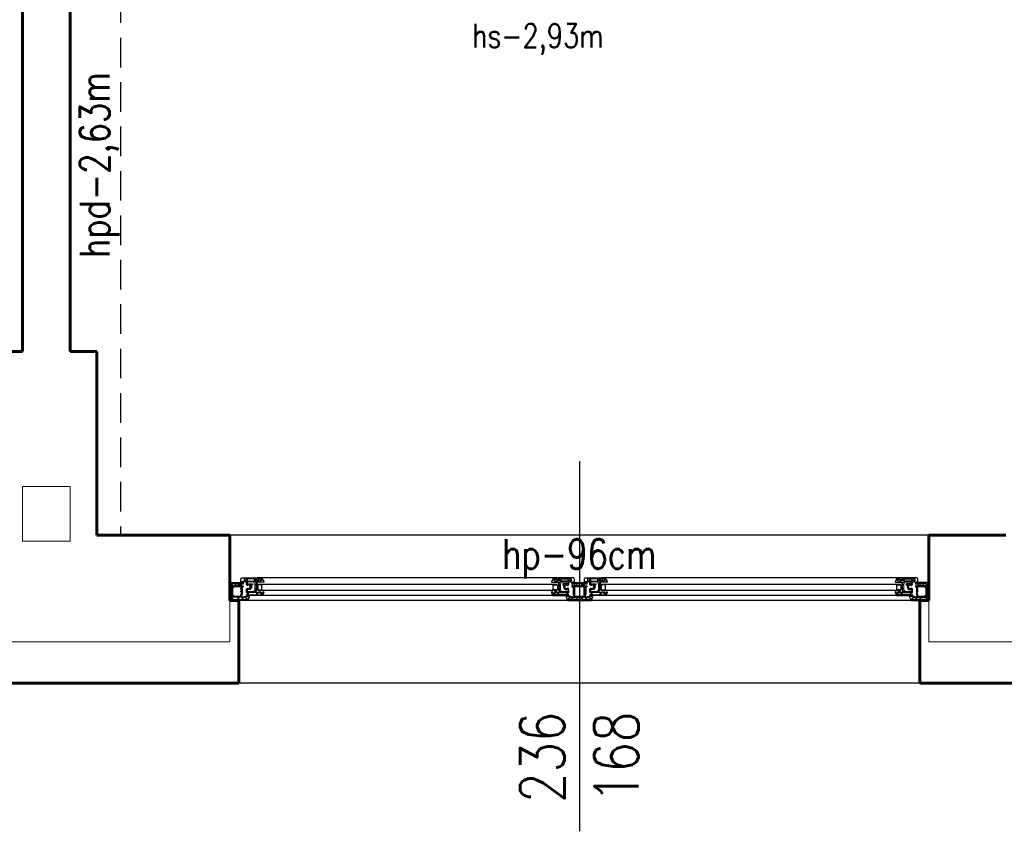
# Model space of a CAD drawing. Header units: millimetres. Extents: x 126553 to 403692, y -95821 to 38049.
# Tile 601 of 656: x 340423 to 340755, y 5943 to 6217. Entities that reach past the tile are written whole.
import ezdxf

# ---------------------------------------------------------------- set-up
doc = ezdxf.new("R2010")
doc.units = ezdxf.units.MM
doc.linetypes.add('DASHED', pattern=[15, 10, -5])
for name, color, linetype, lineweight in [('_(02 CIENKA)', 7, 'Continuous', 13), ('_(04 SREDNIA)', 7, 'Continuous', 25), ('_(05 SREDNIA DASHED)', 7, 'DASHED', 25), ('_(08 NAJGRUBSZA)', 7, 'Continuous', 60), ('opis pomieszczeń', 7, 'Continuous', 13)]:
    doc.layers.add(name, color=color, linetype=linetype, lineweight=lineweight)
doc.styles.add('OPIS', font='romans.shx', dxfattribs={"width": 0.8})

# ---------------------------------------------------------------- blocks, each defined once
blk = doc.blocks.new('A$C26E57F26')
for p, q in [((6.000000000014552, 0), (113.9999999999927, 0)), ((122.0000000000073, 0), (229.9999999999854, -6.821210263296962e-13)), ((10.93402366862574, -1.599999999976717), (109.0659763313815, -1.599999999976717)), ((126.9340236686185, -1.599999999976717), (225.0659763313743, -1.599999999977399)), ((9.399999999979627, -7.599999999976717), (110.6000000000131, -7.599999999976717)), ((125.3999999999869, -7.599999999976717), (226.6000000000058, -7.599999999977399))]:
    blk.add_line(p, q)
for points in [[(0, 0), (0, -0.5), (0.25, -0.5), (0.25, -0.2999999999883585), (0.6500000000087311, -0.3000000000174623), (0.6499999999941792, -1), (0.2500000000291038, -0.8999999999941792), (0, -0.8999999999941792), (0, -1.399999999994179), (0.25, -1.399999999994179), (0.25, -1.209232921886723), (0.6500000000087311, -1.309232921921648), (0.6500000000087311, -4.690767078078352), (0.25, -4.790767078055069), (0.25, -4.599999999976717), (0, -4.599999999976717), (0, -5.099999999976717), (0.2500000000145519, -5.099999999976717), (0.6500000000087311, -5), (0.6499999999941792, -5.699999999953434), (0.25, -5.699999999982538), (0.25, -5.5), (0, -5.5), (0, -6), (4.5, -6), (4.5, -5.5), (4.25, -5.5), (4.25, -5.699999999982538), (3.75, -5.699999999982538), (3.75, -4.899999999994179, -0.4142135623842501), (3.850000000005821, -4.799999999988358), (3.999999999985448, -4.799999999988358), (4.25, -4.949999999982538), (4.5, -4.949999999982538), (4.5, -4.549999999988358), (4.150000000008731, -4.550000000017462), (4.149999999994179, -2.040983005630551), (3.900000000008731, -1.540983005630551, -0.6943257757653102), (4.822526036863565, -1.299999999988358), (6.465976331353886, -1.299999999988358), (6.465976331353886, -1.049999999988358), (6.000000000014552, 0), (0, 0)], [(236, 0), (236, -0.5), (235.75, -0.5), (235.75, -0.2999999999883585), (235.3499999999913, -0.3000000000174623), (235.3500000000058, -1), (235.7499999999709, -0.8999999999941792), (236, -0.8999999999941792), (236, -1.399999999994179), (235.75, -1.399999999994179), (235.75, -1.209232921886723), (235.3499999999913, -1.309232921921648), (235.3499999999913, -4.690767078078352), (235.75, -4.790767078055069), (235.75, -4.599999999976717), (236, -4.599999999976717), (236, -5.099999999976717), (235.7499999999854, -5.099999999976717), (235.3499999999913, -5), (235.3500000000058, -5.699999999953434), (235.75, -5.699999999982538), (235.75, -5.5), (236, -5.5), (236, -6), (231.5, -6), (231.5, -5.5), (231.75, -5.5), (231.75, -5.699999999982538), (232.25, -5.699999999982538), (232.25, -4.899999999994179, 0.4142135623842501), (232.1499999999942, -4.799999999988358), (232.0000000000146, -4.799999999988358), (231.75, -4.949999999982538), (231.5, -4.949999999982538), (231.5, -4.549999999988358), (231.8499999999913, -4.550000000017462), (231.8500000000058, -2.040983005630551), (232.0999999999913, -1.540983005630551, 0.6943257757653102), (231.1774739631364, -1.299999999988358), (229.5340236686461, -1.299999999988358), (229.5340236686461, -1.049999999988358), (229.9999999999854, 0), (236, 0)], [(0.9000000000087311, -4.699999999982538), (0.9000000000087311, -1.299999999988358), (3.69999999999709, -1.299999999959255), (3.69999999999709, -1.699999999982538), (3.750000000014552, -1.799999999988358), (3.700000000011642, -1.799999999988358), (3.700000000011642, -2.000000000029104), (3.849999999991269, -2), (3.900000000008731, -2.099999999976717), (3.900000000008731, -2.849999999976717), (3.69999999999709, -2.849999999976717), (3.69999999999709, -3.049999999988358), (3.900000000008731, -3.049999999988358), (3.900000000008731, -3.449999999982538), (3.69999999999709, -3.449999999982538), (3.69999999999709, -3.649999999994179), (3.900000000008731, -3.650000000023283), (3.900000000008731, -4.049999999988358), (3.69999999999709, -4.049999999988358), (3.69999999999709, -4.25), (3.899999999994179, -4.25), (3.900000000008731, -4.549999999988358, 0.3393928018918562), (3.620871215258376, -4.699999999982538), (0.9000000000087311, -4.699999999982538)], [(3.00155644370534, -1.100000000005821), (2.901556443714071, -0.2999999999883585), (4.110895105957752, -0.2999999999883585), (4.188247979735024, -0.9188229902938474, -0.6395021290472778), (3.897480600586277, -1.099999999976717), (3.00155644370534, -1.100000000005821)], [(5.549999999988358, -1.600000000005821), (5.549999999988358, -1.899999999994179), (5.949999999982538, -1.899999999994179), (5.949999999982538, -2.600000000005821), (5.549999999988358, -2.600000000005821), (5.549999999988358, -3.899999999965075), (5.799999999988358, -3.899999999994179), (5.799999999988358, -4.149999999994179), (6.049999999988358, -4.149999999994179), (6.049999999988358, -3.899999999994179), (6.75, -3.899999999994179, -0.4142135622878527), (6.850000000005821, -3.999999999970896), (6.850000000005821, -4.25), (6.75, -4.25), (6.75, -4.449999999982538), (6.850000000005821, -4.5), (6.850000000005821, -4.699999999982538), (6.75, -4.75), (6.75, -4.949999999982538), (6.850000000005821, -4.949999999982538), (6.850000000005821, -5.299999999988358), (6.049999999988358, -5.299999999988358), (6.049999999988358, -5.049999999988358), (5.799999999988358, -5.049999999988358), (5.799999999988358, -5.299999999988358), (5.549999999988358, -5.299999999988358), (5.549999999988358, -6.299999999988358), (3.699999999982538, -6.299999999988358), (3.699999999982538, -7.099999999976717, 0.414213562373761), (4.199999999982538, -7.599999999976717), (9.39999999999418, -7.599999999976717), (9.39999999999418, -7.5), (10.69999999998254, -7.5), (11.39999999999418, -6.350000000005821), (11.39999999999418, -6.100000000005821), (9.049999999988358, -6.100000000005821), (9.049999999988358, -3.640983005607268), (8.799999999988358, -3.140983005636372, -0.6943257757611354), (9.722526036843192, -2.899999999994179), (10.42818394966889, -2.899999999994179), (10.42818394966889, -2.649999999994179, -0.4142135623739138), (10.67818394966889, -2.399999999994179), (11.00344815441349, -2.399999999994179), (11.07001620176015, -2.549999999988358), (11.07001620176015, -2.900000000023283), (11.39999999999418, -2.899999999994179), (11.39999999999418, -2.650000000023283), (10.93402366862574, -1.599999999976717), (5.549999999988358, -1.600000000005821)], [(4.38554476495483, -0.884745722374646), (4.312451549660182, -0.2999999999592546), (5.84753099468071, -0.2999999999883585), (5.95847774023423, -0.5499999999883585), (5.74416028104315, -0.5499999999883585, 0.4142135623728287), (5.24416028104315, -1.049999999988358), (4.861223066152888, -1.049999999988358, 0.1837990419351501), (4.38554476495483, -0.884745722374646)], [(8.659113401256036, -2.899999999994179, 0.1439330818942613), (8.60000000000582, -3.299999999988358), (8.799999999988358, -3.699999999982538), (8.799999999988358, -3.899999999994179), (8.60000000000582, -3.899999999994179), (8.60000000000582, -4.099999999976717), (8.799999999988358, -4.099999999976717), (8.799999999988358, -4.799999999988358), (8.60000000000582, -4.799999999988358), (8.60000000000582, -5), (8.799999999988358, -5), (8.799999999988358, -5.299999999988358), (8.60000000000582, -5.299999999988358), (8.60000000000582, -5.5), (8.799999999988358, -5.5), (8.799999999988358, -6.08158997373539, 0.09816449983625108), (8.371456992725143, -6.299999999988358), (5.799999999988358, -6.299999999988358), (5.799999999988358, -5.549999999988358), (7.600000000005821, -5.549999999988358), (7.600000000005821, -5.299999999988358), (7.100000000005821, -5.299999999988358), (7.100000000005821, -4.949999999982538), (7.350000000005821, -4.899999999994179), (7.350000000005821, -4.699999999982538), (7.100000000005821, -4.699999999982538), (7.100000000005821, -4.5), (7.350000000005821, -4.5), (7.350000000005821, -4.299999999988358), (7.100000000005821, -4.25), (7.100000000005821, -4, 0.414213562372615), (6.75, -3.649999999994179), (5.799999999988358, -3.649999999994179), (5.799999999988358, -2.899999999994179), (8.659113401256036, -2.899999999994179, 0.1439330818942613)], [(6.199999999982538, -1.899999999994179), (9.010895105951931, -1.900000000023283), (9.088247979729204, -2.518822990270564, 0.1227813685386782), (8.797480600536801, -2.699999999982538), (6.199999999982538, -2.699999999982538), (6.199999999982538, -1.899999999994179)], [(9.212451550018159, -1.899999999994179), (10.7815546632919, -1.899999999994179), (10.89250140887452, -2.149999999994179), (10.67818394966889, -2.149999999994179, 0.4142135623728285), (10.17818394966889, -2.649999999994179), (9.76122306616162, -2.649999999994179, 0.183799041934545), (9.285544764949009, -2.484745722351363), (9.212451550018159, -1.899999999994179)], [(114.4500000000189, -1.600000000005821), (114.4500000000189, -1.899999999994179), (114.0500000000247, -1.899999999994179), (114.0500000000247, -2.600000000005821), (114.4500000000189, -2.600000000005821), (114.4500000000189, -3.899999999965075), (114.2000000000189, -3.899999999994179), (114.2000000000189, -4.149999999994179), (113.9500000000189, -4.149999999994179), (113.9500000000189, -3.899999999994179), (113.2500000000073, -3.899999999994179, 0.4142135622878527), (113.1500000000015, -3.999999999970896), (113.1500000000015, -4.25), (113.2500000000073, -4.25), (113.2500000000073, -4.449999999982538), (113.1500000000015, -4.5), (113.1500000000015, -4.699999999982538), (113.2500000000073, -4.75), (113.2500000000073, -4.949999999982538), (113.1500000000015, -4.949999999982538), (113.1500000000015, -5.299999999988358), (113.9500000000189, -5.299999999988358), (113.9500000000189, -5.049999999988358), (114.2000000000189, -5.049999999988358), (114.2000000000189, -5.299999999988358), (114.4500000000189, -5.299999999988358), (114.4500000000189, -6.299999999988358), (116.3000000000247, -6.299999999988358), (116.3000000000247, -7.099999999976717, -0.414213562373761), (115.8000000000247, -7.599999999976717), (110.6000000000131, -7.599999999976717), (110.6000000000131, -7.5), (109.3000000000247, -7.5), (108.6000000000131, -6.350000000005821), (108.6000000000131, -6.100000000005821), (110.9500000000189, -6.100000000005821), (110.9500000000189, -3.640983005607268), (111.2000000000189, -3.140983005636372, 0.6943257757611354), (110.2774739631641, -2.899999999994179), (109.5718160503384, -2.899999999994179), (109.5718160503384, -2.649999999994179, 0.4142135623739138), (109.3218160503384, -2.399999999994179), (108.9965518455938, -2.399999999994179), (108.9299837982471, -2.549999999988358), (108.9299837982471, -2.900000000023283), (108.6000000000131, -2.899999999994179), (108.6000000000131, -2.650000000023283), (109.0659763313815, -1.599999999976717), (114.4500000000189, -1.600000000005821)], [(110.7875484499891, -1.899999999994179), (109.2184453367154, -1.899999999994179), (109.1074985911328, -2.149999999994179), (109.3218160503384, -2.149999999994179, -0.4142135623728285), (109.8218160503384, -2.649999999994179), (110.2387769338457, -2.649999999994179, -0.183799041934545), (110.7144552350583, -2.484745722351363), (110.7875484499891, -1.899999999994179)], [(113.8000000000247, -1.899999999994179), (110.9891048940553, -1.900000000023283), (110.9117520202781, -2.518822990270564, -0.1227813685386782), (111.2025193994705, -2.699999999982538), (113.8000000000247, -2.699999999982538), (113.8000000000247, -1.899999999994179)], [(111.3408865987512, -2.899999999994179, -0.1439330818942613), (111.4000000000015, -3.299999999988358), (111.2000000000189, -3.699999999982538), (111.2000000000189, -3.899999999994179), (111.4000000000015, -3.899999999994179), (111.4000000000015, -4.099999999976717), (111.2000000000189, -4.099999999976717), (111.2000000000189, -4.799999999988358), (111.4000000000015, -4.799999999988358), (111.4000000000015, -5), (111.2000000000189, -5), (111.2000000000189, -5.299999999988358), (111.4000000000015, -5.299999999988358), (111.4000000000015, -5.5), (111.2000000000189, -5.5), (111.2000000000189, -6.08158997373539, -0.09816449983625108), (111.6285430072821, -6.299999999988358), (114.2000000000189, -6.299999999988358), (114.2000000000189, -5.549999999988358), (112.4000000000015, -5.549999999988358), (112.4000000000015, -5.299999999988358), (112.9000000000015, -5.299999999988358), (112.9000000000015, -4.949999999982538), (112.6500000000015, -4.899999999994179), (112.6500000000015, -4.699999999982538), (112.9000000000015, -4.699999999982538), (112.9000000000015, -4.5), (112.6500000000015, -4.5), (112.6500000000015, -4.299999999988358), (112.9000000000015, -4.25), (112.9000000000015, -4, -0.414213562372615), (113.2500000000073, -3.649999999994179), (114.2000000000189, -3.649999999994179), (114.2000000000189, -2.899999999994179), (111.3408865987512, -2.899999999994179, -0.1439330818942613)], [(115.6144552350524, -0.884745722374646), (115.6875484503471, -0.2999999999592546), (114.1524690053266, -0.2999999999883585), (114.041522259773, -0.5499999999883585), (114.2558397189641, -0.5499999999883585, -0.4142135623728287), (114.7558397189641, -1.049999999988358), (115.1387769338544, -1.049999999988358, -0.1837990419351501), (115.6144552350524, -0.884745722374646)], [(116.9984435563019, -1.100000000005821), (117.0984435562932, -0.2999999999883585), (115.8891048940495, -0.2999999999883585), (115.8117520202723, -0.9188229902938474, 0.6395021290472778), (116.102519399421, -1.099999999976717), (116.9984435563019, -1.100000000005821)], [(119.0015564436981, -1.100000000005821), (118.9015564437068, -0.2999999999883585), (120.1108951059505, -0.2999999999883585), (120.1882479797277, -0.9188229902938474, -0.6395021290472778), (119.897480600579, -1.099999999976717), (119.0015564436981, -1.100000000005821)], [(121.5499999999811, -1.600000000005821), (121.5499999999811, -1.899999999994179), (121.9499999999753, -1.899999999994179), (121.9499999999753, -2.600000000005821), (121.5499999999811, -2.600000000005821), (121.5499999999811, -3.899999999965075), (121.7999999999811, -3.899999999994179), (121.7999999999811, -4.149999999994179), (122.0499999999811, -4.149999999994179), (122.0499999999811, -3.899999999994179), (122.7499999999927, -3.899999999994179, -0.4142135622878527), (122.8499999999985, -3.999999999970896), (122.8499999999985, -4.25), (122.7499999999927, -4.25), (122.7499999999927, -4.449999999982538), (122.8499999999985, -4.5), (122.8499999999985, -4.699999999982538), (122.7499999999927, -4.75), (122.7499999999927, -4.949999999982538), (122.8499999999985, -4.949999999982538), (122.8499999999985, -5.299999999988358), (122.0499999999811, -5.299999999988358), (122.0499999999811, -5.049999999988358), (121.7999999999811, -5.049999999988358), (121.7999999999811, -5.299999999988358), (121.5499999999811, -5.299999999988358), (121.5499999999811, -6.299999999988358), (119.6999999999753, -6.299999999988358), (119.6999999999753, -7.099999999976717, 0.414213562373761), (120.1999999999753, -7.599999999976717), (125.3999999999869, -7.599999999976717), (125.3999999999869, -7.5), (126.6999999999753, -7.5), (127.3999999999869, -6.350000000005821), (127.3999999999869, -6.100000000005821), (125.0499999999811, -6.100000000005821), (125.0499999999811, -3.640983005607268), (124.7999999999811, -3.140983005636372, -0.6943257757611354), (125.7225260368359, -2.899999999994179), (126.4281839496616, -2.899999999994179), (126.4281839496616, -2.649999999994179, -0.4142135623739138), (126.6781839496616, -2.399999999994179), (127.0034481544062, -2.399999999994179), (127.0700162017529, -2.549999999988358), (127.0700162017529, -2.900000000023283), (127.3999999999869, -2.899999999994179), (127.3999999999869, -2.650000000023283), (126.9340236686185, -1.599999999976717), (121.5499999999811, -1.600000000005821)], [(120.3855447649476, -0.884745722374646), (120.3124515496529, -0.2999999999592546), (121.8475309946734, -0.2999999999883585), (121.958477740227, -0.5499999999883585), (121.7441602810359, -0.5499999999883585, 0.4142135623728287), (121.2441602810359, -1.049999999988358), (120.8612230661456, -1.049999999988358, 0.1837990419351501), (120.3855447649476, -0.884745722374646)], [(124.6591134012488, -2.899999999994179, 0.1439330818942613), (124.5999999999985, -3.299999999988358), (124.7999999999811, -3.699999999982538), (124.7999999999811, -3.899999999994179), (124.5999999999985, -3.899999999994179), (124.5999999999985, -4.099999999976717), (124.7999999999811, -4.099999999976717), (124.7999999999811, -4.799999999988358), (124.5999999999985, -4.799999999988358), (124.5999999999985, -5), (124.7999999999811, -5), (124.7999999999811, -5.299999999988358), (124.5999999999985, -5.299999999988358), (124.5999999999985, -5.5), (124.7999999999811, -5.5), (124.7999999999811, -6.08158997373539, 0.09816449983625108), (124.3714569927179, -6.299999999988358), (121.7999999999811, -6.299999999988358), (121.7999999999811, -5.549999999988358), (123.5999999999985, -5.549999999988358), (123.5999999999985, -5.299999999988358), (123.0999999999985, -5.299999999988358), (123.0999999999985, -4.949999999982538), (123.3499999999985, -4.899999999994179), (123.3499999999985, -4.699999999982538), (123.0999999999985, -4.699999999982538), (123.0999999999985, -4.5), (123.3499999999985, -4.5), (123.3499999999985, -4.299999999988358), (123.0999999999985, -4.25), (123.0999999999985, -4, 0.414213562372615), (122.7499999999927, -3.649999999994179), (121.7999999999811, -3.649999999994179), (121.7999999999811, -2.899999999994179), (124.6591134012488, -2.899999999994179, 0.1439330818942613)], [(122.1999999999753, -1.899999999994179), (125.0108951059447, -1.900000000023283), (125.0882479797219, -2.518822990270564, 0.1227813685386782), (124.7974806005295, -2.699999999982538), (122.1999999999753, -2.699999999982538), (122.1999999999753, -1.899999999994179)], [(125.2124515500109, -1.899999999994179), (126.7815546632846, -1.899999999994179), (126.8925014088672, -2.149999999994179), (126.6781839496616, -2.149999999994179, 0.4142135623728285), (126.1781839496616, -2.649999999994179), (125.7612230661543, -2.649999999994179, 0.183799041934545), (125.2855447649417, -2.484745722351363), (125.2124515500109, -1.899999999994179)], [(230.4500000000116, -1.600000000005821), (230.4500000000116, -1.899999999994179), (230.0500000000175, -1.899999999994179), (230.0500000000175, -2.600000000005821), (230.4500000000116, -2.600000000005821), (230.4500000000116, -3.899999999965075), (230.2000000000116, -3.899999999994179), (230.2000000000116, -4.149999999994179), (229.9500000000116, -4.149999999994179), (229.9500000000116, -3.899999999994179), (229.25, -3.899999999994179, 0.4142135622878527), (229.1499999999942, -3.999999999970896), (229.1499999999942, -4.25), (229.25, -4.25), (229.25, -4.449999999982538), (229.1499999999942, -4.5), (229.1499999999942, -4.699999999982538), (229.25, -4.75), (229.25, -4.949999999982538), (229.1499999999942, -4.949999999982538), (229.1499999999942, -5.299999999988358), (229.9500000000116, -5.299999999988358), (229.9500000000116, -5.049999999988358), (230.2000000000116, -5.049999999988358), (230.2000000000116, -5.299999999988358), (230.4500000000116, -5.299999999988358), (230.4500000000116, -6.299999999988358), (232.3000000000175, -6.299999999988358), (232.3000000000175, -7.099999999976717, -0.414213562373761), (231.8000000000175, -7.599999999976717), (226.6000000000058, -7.599999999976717), (226.6000000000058, -7.5), (225.3000000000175, -7.5), (224.6000000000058, -6.350000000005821), (224.6000000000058, -6.100000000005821), (226.9500000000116, -6.100000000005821), (226.9500000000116, -3.640983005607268), (227.2000000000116, -3.140983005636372, 0.6943257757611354), (226.2774739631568, -2.899999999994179), (225.5718160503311, -2.899999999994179), (225.5718160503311, -2.649999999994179, 0.4142135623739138), (225.3218160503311, -2.399999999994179), (224.9965518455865, -2.399999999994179), (224.9299837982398, -2.549999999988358), (224.9299837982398, -2.900000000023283), (224.6000000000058, -2.899999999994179), (224.6000000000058, -2.650000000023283), (225.0659763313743, -1.599999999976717), (230.4500000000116, -1.600000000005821)], [(226.7875484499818, -1.899999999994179), (225.2184453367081, -1.899999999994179), (225.1074985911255, -2.149999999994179), (225.3218160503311, -2.149999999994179, -0.4142135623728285), (225.8218160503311, -2.649999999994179), (226.2387769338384, -2.649999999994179, -0.183799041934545), (226.714455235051, -2.484745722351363), (226.7875484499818, -1.899999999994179)], [(229.8000000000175, -1.899999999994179), (226.9891048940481, -1.900000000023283), (226.9117520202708, -2.518822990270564, -0.1227813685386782), (227.2025193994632, -2.699999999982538), (229.8000000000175, -2.699999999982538), (229.8000000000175, -1.899999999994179)], [(227.340886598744, -2.899999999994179, -0.1439330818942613), (227.3999999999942, -3.299999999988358), (227.2000000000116, -3.699999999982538), (227.2000000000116, -3.899999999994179), (227.3999999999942, -3.899999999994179), (227.3999999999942, -4.099999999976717), (227.2000000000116, -4.099999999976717), (227.2000000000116, -4.799999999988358), (227.3999999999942, -4.799999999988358), (227.3999999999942, -5), (227.2000000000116, -5), (227.2000000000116, -5.299999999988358), (227.3999999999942, -5.299999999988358), (227.3999999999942, -5.5), (227.2000000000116, -5.5), (227.2000000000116, -6.08158997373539, -0.09816449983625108), (227.6285430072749, -6.299999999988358), (230.2000000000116, -6.299999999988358), (230.2000000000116, -5.549999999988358), (228.3999999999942, -5.549999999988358), (228.3999999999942, -5.299999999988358), (228.8999999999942, -5.299999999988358), (228.8999999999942, -4.949999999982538), (228.6499999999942, -4.899999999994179), (228.6499999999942, -4.699999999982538), (228.8999999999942, -4.699999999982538), (228.8999999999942, -4.5), (228.6499999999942, -4.5), (228.6499999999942, -4.299999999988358), (228.8999999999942, -4.25), (228.8999999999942, -4, -0.414213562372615), (229.25, -3.649999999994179), (230.2000000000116, -3.649999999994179), (230.2000000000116, -2.899999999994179), (227.340886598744, -2.899999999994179, -0.1439330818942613)], [(231.6144552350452, -0.884745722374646), (231.6875484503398, -0.2999999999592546), (230.1524690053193, -0.2999999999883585), (230.0415222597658, -0.5499999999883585), (230.2558397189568, -0.5499999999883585, -0.4142135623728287), (230.7558397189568, -1.049999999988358), (231.1387769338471, -1.049999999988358, -0.1837990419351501), (231.6144552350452, -0.884745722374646)], [(232.9984435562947, -1.100000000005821), (233.0984435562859, -0.2999999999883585), (231.8891048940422, -0.2999999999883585), (231.811752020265, -0.9188229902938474, 0.6395021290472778), (232.1025193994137, -1.099999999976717), (232.9984435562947, -1.100000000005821)], [(235.0999999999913, -4.699999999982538), (235.0999999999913, -1.299999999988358), (232.3000000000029, -1.299999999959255), (232.3000000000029, -1.699999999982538), (232.2499999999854, -1.799999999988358), (232.2999999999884, -1.799999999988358), (232.2999999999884, -2.000000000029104), (232.1500000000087, -2), (232.0999999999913, -2.099999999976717), (232.0999999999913, -2.849999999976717), (232.3000000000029, -2.849999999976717), (232.3000000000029, -3.049999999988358), (232.0999999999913, -3.049999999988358), (232.0999999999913, -3.449999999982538), (232.3000000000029, -3.449999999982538), (232.3000000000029, -3.649999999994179), (232.0999999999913, -3.650000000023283), (232.0999999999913, -4.049999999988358), (232.3000000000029, -4.049999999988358), (232.3000000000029, -4.25), (232.1000000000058, -4.25), (232.0999999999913, -4.549999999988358, -0.3393928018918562), (232.3791287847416, -4.699999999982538), (235.0999999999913, -4.699999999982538)], [(9.64999999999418, -6.350000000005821), (10.17818394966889, -6.350000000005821, 0.4142135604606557), (10.67266641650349, -6.849999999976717), (10.80298017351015, -6.850000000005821), (10.58993669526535, -7.199999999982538), (9.64999999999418, -7.199999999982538), (9.64999999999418, -6.350000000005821)], [(110.3500000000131, -6.350000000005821), (109.8218160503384, -6.350000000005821, -0.4142135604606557), (109.3273335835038, -6.849999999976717), (109.1970198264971, -6.850000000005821), (109.4100633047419, -7.199999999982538), (110.3500000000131, -7.199999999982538), (110.3500000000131, -6.350000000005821)], [(125.6499999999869, -6.350000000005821), (126.1781839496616, -6.350000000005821, 0.4142135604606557), (126.6726664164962, -6.849999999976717), (126.8029801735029, -6.850000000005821), (126.5899366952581, -7.199999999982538), (125.6499999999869, -7.199999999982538), (125.6499999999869, -6.350000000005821)], [(226.3500000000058, -6.350000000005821), (225.8218160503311, -6.350000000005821, -0.4142135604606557), (225.3273335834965, -6.849999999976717), (225.1970198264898, -6.850000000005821), (225.4100633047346, -7.199999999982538), (226.3500000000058, -7.199999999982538), (226.3500000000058, -6.350000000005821)]]:
    blk.add_lwpolyline(points, format="xyb", close=True)
for points in [[(120.4999999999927, -6), (115.5000000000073, -6), (115.5000000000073, -5.5), (115.7500000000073, -5.5), (115.7500000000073, -5.699999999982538), (116.2500000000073, -5.699999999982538), (116.2500000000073, -4.899999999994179, 0.4142135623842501), (116.1500000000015, -4.799999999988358), (116.0000000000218, -4.799999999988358), (115.7500000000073, -4.949999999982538), (115.5000000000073, -4.949999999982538), (115.5000000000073, -4.549999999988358), (115.8499999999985, -4.550000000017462), (115.8500000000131, -2.040983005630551), (116.0999999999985, -1.540983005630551, 0.6943257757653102), (115.1774739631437, -1.299999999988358), (113.5340236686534, -1.299999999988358), (113.5340236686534, -1.049999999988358), (113.9999999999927, 0)], [(120.4999999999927, -6), (120.4999999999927, -5.5), (120.2499999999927, -5.5), (120.2499999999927, -5.699999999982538), (119.7499999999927, -5.699999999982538), (119.7499999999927, -4.899999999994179, -0.4142135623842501), (119.8499999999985, -4.799999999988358), (119.9999999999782, -4.799999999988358), (120.2499999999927, -4.949999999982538), (120.4999999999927, -4.949999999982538), (120.4999999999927, -4.549999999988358), (120.1500000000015, -4.550000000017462), (120.1499999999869, -2.040983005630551), (119.9000000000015, -1.540983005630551, -0.6943257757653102), (120.8225260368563, -1.299999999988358), (122.4659763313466, -1.299999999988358), (122.4659763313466, -1.049999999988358), (122.0000000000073, 0)], [(116.3000000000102, -1.299999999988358), (116.3000000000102, -1.699999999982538), (116.2499999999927, -1.799999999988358), (116.2999999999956, -1.799999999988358), (116.2999999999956, -2.000000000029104), (116.150000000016, -2), (116.0999999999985, -2.099999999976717), (116.0999999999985, -2.849999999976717), (116.3000000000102, -2.849999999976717), (116.3000000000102, -3.049999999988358), (116.0999999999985, -3.049999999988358), (116.0999999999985, -3.449999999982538), (116.3000000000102, -3.449999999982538), (116.3000000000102, -3.649999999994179), (116.0999999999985, -3.650000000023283), (116.0999999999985, -4.049999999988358), (116.3000000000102, -4.049999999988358), (116.3000000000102, -4.25), (116.1000000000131, -4.25), (116.0999999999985, -4.549999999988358, -0.3393928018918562), (116.3791287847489, -4.699999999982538), (116.3791287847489, -4.699999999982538), (119.6208712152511, -4.699999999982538, -0.3393928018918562), (119.9000000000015, -4.549999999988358), (119.8999999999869, -4.25), (119.6999999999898, -4.25), (119.6999999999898, -4.049999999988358), (119.9000000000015, -4.049999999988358), (119.9000000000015, -3.650000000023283), (119.6999999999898, -3.649999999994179), (119.6999999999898, -3.449999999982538), (119.9000000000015, -3.449999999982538), (119.9000000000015, -3.049999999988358), (119.6999999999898, -3.049999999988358), (119.6999999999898, -2.849999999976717), (119.9000000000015, -2.849999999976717), (119.9000000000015, -2.099999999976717), (119.849999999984, -2), (119.7000000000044, -2.000000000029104), (119.7000000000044, -1.799999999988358), (119.7500000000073, -1.799999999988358), (119.6999999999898, -1.699999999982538), (119.6999999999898, -1.299999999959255), (116.3000000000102, -1.299999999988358)]]:
    blk.add_lwpolyline(points, format="xyb")
blk.add_lwpolyline([(122.0000000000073, 0), (113.9999999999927, 0), (113.9999999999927, 0)])
for points in [[(0.9000000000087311, -1.099999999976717), (0.8999999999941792, -0.2999999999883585), (2.700000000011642, -0.3000000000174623), (2.798461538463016, -1.099999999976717), (0.9000000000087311, -1.099999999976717)], [(117.2015384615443, -1.099999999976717), (117.3000000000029, -0.2999999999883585), (118.7000000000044, -0.3000000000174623), (118.7984615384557, -1.099999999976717), (117.2015384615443, -1.099999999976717)], [(235.0999999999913, -1.099999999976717), (235.1000000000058, -0.2999999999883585), (233.2999999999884, -0.3000000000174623), (233.201538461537, -1.099999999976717), (235.0999999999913, -1.099999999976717)], [(1.80000000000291, -5.699999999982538), (0.9000000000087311, -5.699999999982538), (0.8999999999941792, -4.899999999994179), (1.80000000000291, -4.899999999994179), (1.80000000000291, -5.699999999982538)], [(2, -4.899999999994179), (2.80000000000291, -4.899999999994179), (2.80000000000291, -5.699999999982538), (2, -5.699999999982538), (2, -4.899999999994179)], [(3, -4.899999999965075), (3.5, -4.899999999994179), (3.5, -5.699999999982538), (3, -5.699999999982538), (3, -4.899999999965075)], [(5.549999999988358, -6.549999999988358), (5.549999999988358, -7.299999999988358), (4.75, -7.299999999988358), (4.75, -6.549999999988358), (5.549999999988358, -6.549999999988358)], [(8.25, -6.5), (8.25, -7.299999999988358), (5.799999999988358, -7.299999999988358), (5.799999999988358, -6.5), (8.25, -6.5)], [(8.758876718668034, -6.500622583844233), (9.39999999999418, -6.54558886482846), (9.39999999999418, -6.87268477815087), (8.75, -6.627185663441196), (8.758876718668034, -6.500622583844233)], [(9.39999999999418, -5.199999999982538), (9.39999999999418, -3.600000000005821), (10.79999999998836, -3.600000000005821), (10.79999999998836, -5.199999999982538)], [(110.6000000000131, -5.199999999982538), (110.6000000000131, -3.600000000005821), (109.2000000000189, -3.600000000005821), (109.2000000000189, -5.199999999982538)], [(111.2411232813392, -6.500622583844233), (110.6000000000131, -6.54558886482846), (110.6000000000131, -6.87268477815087), (111.2500000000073, -6.627185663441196), (111.2411232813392, -6.500622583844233)], [(111.7500000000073, -6.5), (111.7500000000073, -7.299999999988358), (114.2000000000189, -7.299999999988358), (114.2000000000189, -6.5), (111.7500000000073, -6.5)], [(114.4500000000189, -6.549999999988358), (114.4500000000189, -7.299999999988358), (115.2500000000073, -7.299999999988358), (115.2500000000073, -6.549999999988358), (114.4500000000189, -6.549999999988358)], [(117.0000000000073, -4.899999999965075), (116.5000000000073, -4.899999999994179), (116.5000000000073, -5.699999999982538), (117.0000000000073, -5.699999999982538), (117.0000000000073, -4.899999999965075)], [(117.9000000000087, -4.899999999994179), (117.2000000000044, -4.899999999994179), (117.2000000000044, -5.699999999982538), (117.9000000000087, -5.699999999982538), (117.9000000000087, -4.899999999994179)], [(118.0999999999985, -4.899999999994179), (118.7999999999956, -4.899999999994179), (118.7999999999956, -5.699999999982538), (118.0999999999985, -5.699999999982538), (118.0999999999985, -4.899999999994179)], [(118.9999999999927, -4.899999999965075), (119.4999999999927, -4.899999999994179), (119.4999999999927, -5.699999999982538), (118.9999999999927, -5.699999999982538), (118.9999999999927, -4.899999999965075)], [(121.5499999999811, -6.549999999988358), (121.5499999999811, -7.299999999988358), (120.7499999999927, -7.299999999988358), (120.7499999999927, -6.549999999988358), (121.5499999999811, -6.549999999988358)], [(124.2499999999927, -6.5), (124.2499999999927, -7.299999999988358), (121.7999999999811, -7.299999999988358), (121.7999999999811, -6.5), (124.2499999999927, -6.5)], [(124.7588767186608, -6.500622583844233), (125.3999999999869, -6.54558886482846), (125.3999999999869, -6.87268477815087), (124.7499999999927, -6.627185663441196), (124.7588767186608, -6.500622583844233)], [(125.3999999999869, -5.199999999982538), (125.3999999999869, -3.600000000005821), (126.7999999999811, -3.600000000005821), (126.7999999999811, -5.199999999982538)], [(226.6000000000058, -5.199999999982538), (226.6000000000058, -3.600000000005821), (225.2000000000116, -3.600000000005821), (225.2000000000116, -5.199999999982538)], [(227.241123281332, -6.500622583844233), (226.6000000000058, -6.54558886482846), (226.6000000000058, -6.87268477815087), (227.25, -6.627185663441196), (227.241123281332, -6.500622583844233)], [(227.75, -6.5), (227.75, -7.299999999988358), (230.2000000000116, -7.299999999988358), (230.2000000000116, -6.5), (227.75, -6.5)], [(230.4500000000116, -6.549999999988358), (230.4500000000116, -7.299999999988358), (231.25, -7.299999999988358), (231.25, -6.549999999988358), (230.4500000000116, -6.549999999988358)], [(233, -4.899999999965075), (232.5, -4.899999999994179), (232.5, -5.699999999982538), (233, -5.699999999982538), (233, -4.899999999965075)], [(234, -4.899999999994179), (233.1999999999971, -4.899999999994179), (233.1999999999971, -5.699999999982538), (234, -5.699999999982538), (234, -4.899999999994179)], [(234.1999999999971, -5.699999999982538), (235.0999999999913, -5.699999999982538), (235.1000000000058, -4.899999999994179), (234.1999999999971, -4.899999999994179), (234.1999999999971, -5.699999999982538)], [(8.500000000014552, -6.799999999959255), (9.14999999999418, -7.045499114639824), (9.14999999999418, -7.299999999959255), (8.5, -7.299999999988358), (8.500000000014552, -6.799999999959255)], [(111.4999999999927, -6.799999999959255), (110.8500000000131, -7.045499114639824), (110.8500000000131, -7.299999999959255), (111.5000000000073, -7.299999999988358), (111.4999999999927, -6.799999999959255)], [(124.5000000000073, -6.799999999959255), (125.1499999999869, -7.045499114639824), (125.1499999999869, -7.299999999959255), (124.4999999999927, -7.299999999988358), (124.5000000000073, -6.799999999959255)], [(227.4999999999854, -6.799999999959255), (226.8500000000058, -7.045499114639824), (226.8500000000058, -7.299999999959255), (227.5, -7.299999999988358), (227.4999999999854, -6.799999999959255)]]:
    blk.add_lwpolyline(points, close=True)
for points, const_width in [([(3.600000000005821, -1.424999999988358), (1.551776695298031, -1.424999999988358), (1.024999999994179, -1.95177669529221), (1.024999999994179, -4.04822330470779), (1.551776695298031, -4.574999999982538), (3.600000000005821, -4.574999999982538)], 0.25), ([(5.799999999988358, -3.024999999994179), (7.848223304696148, -3.024999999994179), (8.375, -3.551776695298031), (8.375, -5.648223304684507), (7.848223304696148, -6.174999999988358), (5.799999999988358, -6.174999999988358)], 0.25), ([(9.39999999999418, -3.399999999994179), (110.6000000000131, -3.399999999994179)], 0.4), ([(114.2000000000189, -3.024999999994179), (112.1517766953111, -3.024999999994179), (111.6250000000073, -3.551776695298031), (111.6250000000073, -5.648223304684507), (112.1517766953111, -6.174999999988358), (114.2000000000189, -6.174999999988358)], 0.25), ([(121.7999999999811, -3.024999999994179), (123.8482233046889, -3.024999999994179), (124.3749999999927, -3.551776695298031), (124.3749999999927, -5.648223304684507), (123.8482233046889, -6.174999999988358), (121.7999999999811, -6.174999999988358)], 0.25), ([(125.3999999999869, -3.399999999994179), (226.6000000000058, -3.400000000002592)], 0.4), ([(230.2000000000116, -3.024999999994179), (228.1517766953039, -3.024999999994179), (227.625, -3.551776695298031), (227.625, -5.648223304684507), (228.1517766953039, -6.174999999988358), (230.2000000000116, -6.174999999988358)], 0.25), ([(232.3999999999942, -1.424999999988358), (234.448223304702, -1.424999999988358), (234.9750000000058, -1.95177669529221), (234.9750000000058, -4.04822330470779), (234.448223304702, -4.574999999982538), (232.3999999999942, -4.574999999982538)], 0.25), ([(9.39999999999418, -5.399999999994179), (110.6000000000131, -5.399999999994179)], 0.4), ([(125.3999999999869, -5.399999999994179), (226.6000000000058, -5.400000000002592)], 0.4)]:
    blk.add_lwpolyline(points, dxfattribs=dict(const_width=const_width))
at = {"const_width": 0.25}
blk.add_lwpolyline([(116.5041287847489, -4.574999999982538), (119.4958712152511, -4.574999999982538), (119.4958712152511, -1.424999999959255), (116.5041287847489, -1.424999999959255)], close=True, dxfattribs=at)

msp = doc.modelspace()

# ---------------------------------------------------------------- linework, layer by layer
at = {"layer": '_(02 CIENKA)'}
for p, q in [((340423.6840924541, 6059.45785169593), (340423.6840924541, 6040.95785169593)), ((340439.6840924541, 6059.45785169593), (340439.6840924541, 6040.95785169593)), ((340423.6840924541, 6040.95785169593), (340439.6840924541, 6040.95785169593)), ((340493.6840924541, 6020.957851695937), (340493.6840924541, 6006.957851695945)), ((340729.6840924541, 6020.957851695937), (340729.6840924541, 6006.957851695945)), ((340493.6840924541, 6006.95785169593), (340369.6840924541, 6006.95785169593)), ((340793.6840924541, 6006.95785169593), (340729.6840924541, 6006.95785169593))]:
    msp.add_line(p, q, dxfattribs=at)
msp.add_lwpolyline([(340423.6840924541, 6059.45785169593), (340439.6840924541, 6059.45785169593)], dxfattribs=at)
at = {"layer": '_(04 SREDNIA)'}
for p, q in [((340611.6840924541, 6067.957851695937), (340611.6840924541, 5942.957851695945)), ((340729.6840924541, 6042.957851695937), (340493.6840924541, 6042.957851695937)), ((340726.6840924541, 5992.957851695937), (340496.6840924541, 5992.957851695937))]:
    msp.add_line(p, q, dxfattribs=at)
at = {"layer": '_(05 SREDNIA DASHED)'}
msp.add_line((340456.6840924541, 7650.95785169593), (340456.6840924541, 6042.95785169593), dxfattribs=at)
at = {"layer": '_(08 NAJGRUBSZA)'}
for p, q in [((340439.6840924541, 6394.95785169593), (340439.6840924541, 6104.95785169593)), ((340423.6840924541, 6320.95785169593), (340423.6840924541, 6104.95785169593)), ((340423.6840924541, 6104.95785169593), (340414.6840924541, 6104.95785169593)), ((340448.6840924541, 6104.95785169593), (340439.6840924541, 6104.95785169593)), ((340448.6840924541, 6042.95785169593), (340448.6840924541, 6104.95785169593)), ((340493.6840924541, 6042.95785169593), (340448.6840924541, 6042.95785169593)), ((340493.6840924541, 6020.957851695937), (340493.6840924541, 6042.957851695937)), ((340729.6840924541, 6020.957851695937), (340729.6840924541, 6042.957851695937)), ((340755.6840924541, 6042.95785169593), (340729.6840924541, 6042.95785169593)), ((340496.6840924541, 6020.957851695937), (340493.6840924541, 6020.957851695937)), ((340496.6840924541, 6020.957851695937), (340496.6840924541, 5992.957851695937)), ((340726.6840924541, 6020.957851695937), (340726.6840924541, 5992.957851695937)), ((340726.6840924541, 6020.957851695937), (340729.6840924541, 6020.957851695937)), ((340496.6840924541, 5992.95785169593), (340366.6840924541, 5992.95785169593)), ((340796.6840924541, 5992.95785169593), (340726.6840924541, 5992.95785169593))]:
    msp.add_line(p, q, dxfattribs=at)

# ---------------------------------------------------------------- block references
at = {"layer": '_(04 SREDNIA)', "rotation": 180}
msp.add_blockref('A$C26E57F26', (340729.6840924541, 6020.957851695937), dxfattribs=at)

# ---------------------------------------------------------------- texts
at = {"layer": '_(04 SREDNIA)', "insert": (340611.6840924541, 6034.957851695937), "char_height": 10, "width": 235, "attachment_point": 5, "style": 'OPIS'}
msp.add_mtext('hp-96cm', dxfattribs=at)
at = {"layer": '_(04 SREDNIA)', "insert": (340611.6840924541, 5967.957851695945), "char_height": 15, "width": 49.99999999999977, "attachment_point": 5, "rotation": 90.00000000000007, "style": 'OPIS'}
msp.add_mtext('236\\P168', dxfattribs=at)
at = {"layer": 'opis pomieszczeń', "insert": (340597.6840924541, 6210.45785169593), "char_height": 8, "width": 60, "attachment_point": 5, "style": 'OPIS'}
msp.add_mtext('hs-2,93m', dxfattribs=at)
at = {"layer": 'opis pomieszczeń', "insert": (340449.6840924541, 6167.95785169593), "char_height": 10, "width": 60, "attachment_point": 5, "rotation": 90, "style": 'OPIS'}
msp.add_mtext('hpd-2,63m', dxfattribs=at)

doc.saveas('drawing.dxf')
